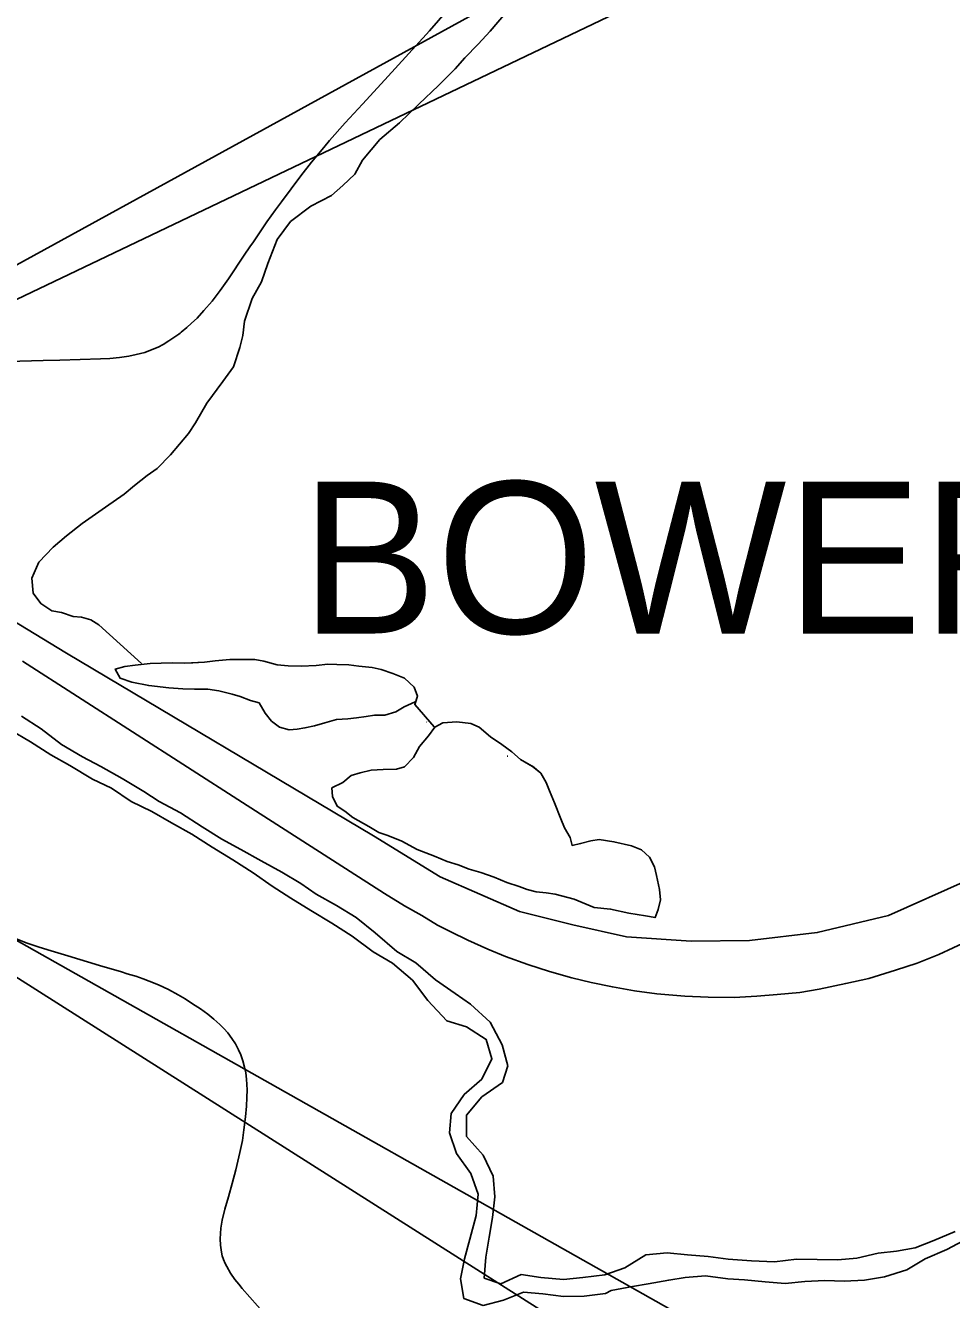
# Model space of a CAD drawing. Extents: x 0 to 34, y 0 to 22.
# Drawn here: x 5.387 to 5.964, y 17.039 to 17.833 of the extents above; entities that cross this region are included whole.
import ezdxf

# ---------------------------------------------------------------- set-up
doc = ezdxf.new("R2010")
doc.units = 0
for name, color, linetype in [('GM_X_Corporation', 7, 'Continuous'), ('GM_X_County_Road', 7, 'Continuous'), ('GM_X_Interchange_Ramps', 7, 'Continuous'), ('GM_X_Major_River_Text', 7, 'Continuous'), ('GM_X_Township_Road_Text', 7, 'Continuous'), ('GM_X_US_Location', 7, 'Continuous'), ('SH_Data', 7, 'Continuous')]:
    doc.layers.add(name, color=color, linetype=linetype)

msp = doc.modelspace()

# ---------------------------------------------------------------- linework, layer by layer
at = {"layer": 'GM_X_Corporation'}
for points in [[(5.35091, 17.27946), (5.35345, 17.27764), (5.35778, 17.27501), (5.36286, 17.27222), (5.37161, 17.26771), (5.37756, 17.26498), (5.38109, 17.26354), (5.38789, 17.2608), (5.39464, 17.25847), (5.4007, 17.2566), (5.4132, 17.25281), (5.43289, 17.24685), (5.44663, 17.24288), (5.45026, 17.2417), (5.45099, 17.24149)], [(5.45099, 17.24149), (5.45171, 17.24129), (5.45563, 17.24007), (5.46009, 17.23852), (5.46383, 17.23714), (5.46982, 17.23471), (5.47594, 17.23187), (5.4819, 17.22861), (5.48644, 17.22595), (5.49098, 17.22296), (5.49586, 17.21975), (5.5004, 17.21643), (5.50417, 17.21332), (5.50793, 17.21011), (5.51048, 17.20756), (5.51292, 17.20479), (5.51547, 17.20135), (5.51768, 17.19792), (5.51968, 17.19426), (5.52101, 17.19105), (5.52223, 17.18739), (5.52334, 17.18352), (5.52408, 17.17995), (5.52467, 17.17587), (5.52482, 17.17265), (5.52489, 17.16922), (5.52478, 17.16445), (5.52449, 17.15914), (5.52389, 17.15238), (5.523, 17.1444), (5.52206, 17.13772), (5.52049, 17.13018), (5.51792, 17.11935), (5.51571, 17.11085), (5.51334, 17.1026), (5.51114, 17.09498), (5.50937, 17.088), (5.5086, 17.08313), (5.50827, 17.07969), (5.50816, 17.07648), (5.50838, 17.07249), (5.50904, 17.06806), (5.50949, 17.06584), (5.51015, 17.06362), (5.51126, 17.06096), (5.51226, 17.05908), (5.51458, 17.05509), (5.51724, 17.0511), (5.51977, 17.04814), (5.52194, 17.04544), (5.54095, 17.02395)]]:
    msp.add_lwpolyline(points, dxfattribs=at)
at = {"layer": 'GM_X_County_Road'}
for points in [[(5.97302, 17.2995), (5.92461, 17.27799), (5.88026, 17.26733), (5.83806, 17.26247), (5.80164, 17.26204), (5.76142, 17.26468), (5.72797, 17.27221), (5.69479, 17.28047), (5.64519, 17.30215), (5.60362, 17.32768), (5.41242, 17.44158), (5.25515, 17.53707)], [(5.3849, 17.43648), (5.522, 17.34851), (5.61065, 17.29166), (5.62311, 17.28411), (5.63385, 17.27788), (5.64365, 17.27205), (5.652, 17.26781), (5.6626, 17.26251), (5.67493, 17.25694), (5.68592, 17.25244), (5.69984, 17.2474), (5.71336, 17.24303), (5.7274, 17.23919), (5.73933, 17.23627), (5.75258, 17.23349), (5.76649, 17.23097), (5.78028, 17.22925), (5.79777, 17.22779), (5.81221, 17.22713), (5.82851, 17.22686), (5.84269, 17.22779), (5.85528, 17.22872), (5.86946, 17.23004), (5.88139, 17.23203), (5.89808, 17.23561), (5.9124, 17.23866), (5.92909, 17.24382), (5.94261, 17.24833), (5.95599, 17.25363), (5.97402, 17.26198)]]:
    msp.add_lwpolyline(points, dxfattribs=at)
at = {"layer": 'GM_X_Interchange_Ramps'}
for points in [[(5.57283, 17.75682), (5.57637, 17.76106), (5.58602, 17.772), (5.59691, 17.78368), (5.61072, 17.79896), (5.63855, 17.8294), (5.6555, 17.84897)], [(5.52675, 17.69476), (5.52892, 17.69789), (5.53726, 17.71033), (5.54267, 17.71783), (5.5463, 17.72287), (5.55847, 17.7391), (5.56518, 17.74759), (5.57283, 17.75682)], [(5.48318, 17.64106), (5.48392, 17.64168), (5.48745, 17.64447), (5.49034, 17.64712), (5.49373, 17.65036), (5.498, 17.65501), (5.50307, 17.66091), (5.50811, 17.66759), (5.51328, 17.67485), (5.52318, 17.6896), (5.52675, 17.69476)], [(5.319, 17.62182), (5.33112, 17.62212), (5.33492, 17.62223), (5.36115, 17.62297), (5.39777, 17.62394), (5.40825, 17.62424), (5.43349, 17.62493), (5.4394, 17.62515), (5.44552, 17.62586), (5.45129, 17.62672), (5.45571, 17.6276), (5.46111, 17.62901), (5.46483, 17.63029), (5.46943, 17.6323), (5.47265, 17.63401), (5.47627, 17.63623), (5.48244, 17.64044), (5.48318, 17.64106)]]:
    msp.add_lwpolyline(points, dxfattribs=at)
at = {"layer": 'GM_X_Township_Road_Text'}
for points in [[(5.45912, 17.4351), (5.43248, 17.45925), (5.42752, 17.46223), (5.42181, 17.46404), (5.41651, 17.46435), (5.40928, 17.4669), (5.40321, 17.46795), (5.39633, 17.47242), (5.39169, 17.47883), (5.3908, 17.48833), (5.3952, 17.4983), (5.40416, 17.50757), (5.41238, 17.51455), (5.42212, 17.52232), (5.43674, 17.53244), (5.44836, 17.54061), (5.45472, 17.54604), (5.46258, 17.55225), (5.46896, 17.55653), (5.47717, 17.56504), (5.48833, 17.57853), (5.49278, 17.58508), (5.4998, 17.59737), (5.50983, 17.61085), (5.51651, 17.62009), (5.52051, 17.63195), (5.52229, 17.6396), (5.52331, 17.64838), (5.52802, 17.66254), (5.53394, 17.67291), (5.53794, 17.6844), (5.54378, 17.69934), (5.55195, 17.71051), (5.56469, 17.72022), (5.57746, 17.72688), (5.58457, 17.73309), (5.59205, 17.74006), (5.59684, 17.74889), (5.60764, 17.76162), (5.61999, 17.77209), (5.63194, 17.7837), (5.64427, 17.79531), (5.65472, 17.80575), (5.66068, 17.8127), (5.66889, 17.8212), (5.67634, 17.82931), (5.68603, 17.8405)], [(5.64108, 17.39594), (5.64153, 17.39566), (5.62947, 17.4096), (5.63113, 17.41463), (5.62915, 17.42031), (5.62302, 17.42593), (5.61578, 17.42887), (5.60855, 17.43143), (5.60286, 17.43248), (5.59451, 17.4335), (5.58845, 17.43417), (5.58087, 17.43444), (5.57519, 17.43473), (5.56801, 17.43387), (5.55855, 17.43334), (5.55059, 17.4336), (5.54377, 17.43426), (5.53541, 17.43642), (5.52972, 17.43748), (5.51419, 17.43763), (5.50512, 17.43673), (5.49831, 17.43587), (5.48621, 17.43531), (5.47825, 17.43556), (5.46463, 17.43498), (5.45518, 17.43408), (5.44876, 17.43322), (5.44272, 17.43161), (5.44583, 17.42594), (5.45306, 17.42338), (5.46369, 17.42126), (5.47621, 17.41992), (5.48492, 17.41929), (5.49212, 17.41902), (5.50045, 17.41914), (5.50728, 17.4181), (5.51564, 17.41594), (5.52058, 17.41449), (5.52705, 17.41192), (5.53237, 17.41048), (5.53625, 17.40406), (5.54011, 17.39917), (5.54508, 17.39544), (5.55116, 17.39363), (5.55608, 17.39408), (5.56099, 17.39491), (5.56703, 17.39615), (5.57344, 17.39815), (5.5806, 17.40016), (5.58779, 17.40065), (5.59308, 17.40111), (5.59913, 17.40196), (5.60442, 17.4028), (5.61085, 17.4029), (5.61764, 17.4049), (5.62289, 17.40803), (5.62966, 17.41118), (5.63036, 17.41152)], [(5.49117, 17.43553), (5.48621, 17.43531), (5.47825, 17.43556), (5.46463, 17.43498), (5.45518, 17.43408), (5.44876, 17.43322), (5.44272, 17.43161), (5.44583, 17.42594), (5.45306, 17.42338), (5.46369, 17.42126), (5.47621, 17.41992), (5.48492, 17.41929), (5.49212, 17.41902), (5.50045, 17.41914), (5.50728, 17.4181), (5.51564, 17.41594), (5.52058, 17.41449), (5.52705, 17.41192), (5.53237, 17.41048), (5.53625, 17.40406), (5.54011, 17.39917), (5.54508, 17.39544), (5.55116, 17.39363), (5.55608, 17.39408), (5.56099, 17.39491), (5.56703, 17.39615), (5.57344, 17.39815), (5.5806, 17.40016), (5.58779, 17.40065), (5.59308, 17.40111), (5.59913, 17.40196), (5.60442, 17.4028), (5.61085, 17.4029), (5.61764, 17.4049), (5.62289, 17.40803), (5.62966, 17.41118), (5.63005, 17.41137)], [(5.63005, 17.41137), (5.63113, 17.41463), (5.62915, 17.42031), (5.62302, 17.42593), (5.61578, 17.42887), (5.60855, 17.43143), (5.60286, 17.43248), (5.59451, 17.4335), (5.58845, 17.43417), (5.58087, 17.43444), (5.57519, 17.43473), (5.56801, 17.43387), (5.55855, 17.43334), (5.55059, 17.4336), (5.54377, 17.43426), (5.53541, 17.43642), (5.52972, 17.43748), (5.51419, 17.43763), (5.50512, 17.43673), (5.49831, 17.43587), (5.49117, 17.43553)], [(5.70287, 17.37096), (5.6953, 17.37522), (5.68993, 17.38009), (5.6838, 17.38457), (5.67654, 17.38941), (5.66964, 17.3954), (5.66431, 17.39761), (5.65559, 17.39862), (5.64689, 17.3981), (5.642, 17.39537), (5.63792, 17.38997), (5.63233, 17.38342), (5.62864, 17.37651), (5.62305, 17.37071), (5.61815, 17.36911), (5.60982, 17.36899), (5.60226, 17.36849), (5.59546, 17.36687), (5.58981, 17.36526), (5.58457, 17.36099), (5.57781, 17.35746), (5.57826, 17.35214), (5.581, 17.34609), (5.58596, 17.34312), (5.59094, 17.339), (5.60087, 17.33344), (5.60697, 17.32972), (5.61268, 17.3279), (5.62144, 17.32423), (5.63098, 17.31904), (5.64164, 17.31501), (5.64963, 17.3117), (5.65648, 17.30952), (5.66333, 17.30695), (5.67056, 17.30478), (5.67893, 17.30186), (5.68692, 17.29855), (5.69453, 17.296), (5.69948, 17.29417), (5.70518, 17.29273), (5.71125, 17.29206), (5.71694, 17.29138), (5.72872, 17.28813), (5.74129, 17.28299), (5.75152, 17.282), (5.76292, 17.2795), (5.77317, 17.27775), (5.77924, 17.2767), (5.78106, 17.28168), (5.78249, 17.28779), (5.78202, 17.29426), (5.78, 17.30299), (5.77878, 17.3083), (5.77567, 17.31435), (5.77068, 17.31884), (5.76459, 17.32142), (5.75357, 17.32392), (5.74447, 17.32531), (5.73918, 17.32446), (5.73277, 17.32285), (5.72748, 17.32162), (5.72628, 17.32656), (5.72278, 17.3326), (5.72043, 17.33828), (5.7165, 17.34812), (5.71337, 17.35569), (5.7114, 17.36099), (5.70791, 17.36665)], [(5.70284, 17.37098), (5.70791, 17.36665), (5.7114, 17.36099), (5.71337, 17.35569), (5.7165, 17.34812), (5.72043, 17.33828), (5.72278, 17.3326), (5.72628, 17.32656), (5.72748, 17.32162), (5.73277, 17.32285), (5.73918, 17.32446), (5.74447, 17.32531), (5.75357, 17.32392), (5.76459, 17.32142), (5.77068, 17.31884), (5.77567, 17.31435), (5.77878, 17.3083), (5.78, 17.30299), (5.78202, 17.29426), (5.78249, 17.28779), (5.78106, 17.28168), (5.77924, 17.2767), (5.77317, 17.27775), (5.76292, 17.2795), (5.75152, 17.282), (5.74129, 17.28299), (5.72872, 17.28813), (5.71694, 17.29138), (5.71125, 17.29206), (5.70518, 17.29273), (5.69948, 17.29417), (5.69453, 17.296), (5.68692, 17.29855), (5.67893, 17.30186), (5.67056, 17.30478), (5.66333, 17.30695), (5.65648, 17.30952), (5.64963, 17.3117), (5.64164, 17.31501), (5.63098, 17.31904), (5.62144, 17.32423), (5.61268, 17.3279), (5.60697, 17.32972), (5.60087, 17.33344), (5.59094, 17.339), (5.58596, 17.34312), (5.581, 17.34609), (5.57826, 17.35214), (5.57781, 17.35746), (5.58457, 17.36099), (5.58981, 17.36526), (5.59546, 17.36687), (5.60226, 17.36849), (5.60982, 17.36899), (5.61815, 17.36911), (5.62305, 17.37071), (5.62864, 17.37651), (5.63233, 17.38342), (5.63792, 17.38997), (5.642, 17.39537), (5.64689, 17.3981), (5.65559, 17.39862), (5.66431, 17.39761), (5.66964, 17.3954), (5.67654, 17.38941), (5.6838, 17.38457), (5.68993, 17.38009), (5.6953, 17.37522), (5.70255, 17.37114)], [(5.63666, 17.39871), (5.63702, 17.39848)], [(5.68709, 17.37733), (5.6875, 17.3772)], [(5.70791, 17.36665), (5.70287, 17.37096)]]:
    msp.add_lwpolyline(points, dxfattribs=at)
at = {"layer": 'GM_X_US_Location'}
for points in [[(5.66177, 17.14028), (5.66161, 17.15355), (5.67134, 17.16505), (5.68414, 17.17394), (5.68744, 17.18422), (5.68386, 17.19746), (5.67647, 17.21141), (5.66419, 17.22264), (5.65461, 17.22936), (5.64236, 17.23794), (5.63008, 17.24842), (5.61822, 17.25548), (5.60479, 17.26709), (5.5929, 17.27681), (5.58066, 17.28425), (5.56805, 17.29131), (5.55847, 17.29803), (5.54661, 17.30509), (5.53362, 17.31215), (5.521, 17.3192), (5.50915, 17.32551), (5.49691, 17.33333), (5.48351, 17.3419), (5.47014, 17.34895), (5.46057, 17.35528), (5.44718, 17.36347), (5.4338, 17.3709), (5.42234, 17.37684), (5.40933, 17.38465), (5.39668, 17.39436), (5.38444, 17.40218)], [(5.37732, 17.39375), (5.38994, 17.38631), (5.40257, 17.37811), (5.41442, 17.37143), (5.42858, 17.36287), (5.44042, 17.35732), (5.45267, 17.34912), (5.46566, 17.34282), (5.47789, 17.33576), (5.49051, 17.3287), (5.50314, 17.32051), (5.51614, 17.3127), (5.52877, 17.3045), (5.54064, 17.29629), (5.55213, 17.28884), (5.56475, 17.28103), (5.57776, 17.27321), (5.59039, 17.26502), (5.60342, 17.25531), (5.61565, 17.24824), (5.62793, 17.23777), (5.63758, 17.22498), (5.64951, 17.21222), (5.6617, 17.20857), (5.67395, 17.20075), (5.67751, 17.18865), (5.67121, 17.17606), (5.66031, 17.16644), (5.6521, 17.15458)], [(5.6521, 17.15458), (5.65111, 17.14242), (5.65544, 17.12957), (5.66433, 17.11716), (5.66904, 17.10431), (5.66768, 17.09102), (5.66368, 17.07617), (5.66042, 17.06399), (5.65791, 17.05144), (5.65995, 17.03932), (5.67216, 17.03492), (5.68465, 17.0381), (5.69712, 17.04318), (5.70928, 17.04219), (5.72222, 17.04045), (5.73512, 17.04061), (5.7484, 17.04228)], [(5.96627, 17.08095), (5.95304, 17.07548), (5.94133, 17.07078), (5.92958, 17.06874), (5.91821, 17.06747), (5.90495, 17.06428), (5.89319, 17.06338), (5.86737, 17.06382), (5.85372, 17.06214), (5.83928, 17.06273), (5.82484, 17.06369), (5.81229, 17.06544), (5.79936, 17.06642), (5.78682, 17.06779), (5.77354, 17.06649), (5.76035, 17.05836), (5.74787, 17.05404), (5.73422, 17.05236), (5.72209, 17.05107), (5.70802, 17.05242), (5.69585, 17.05417), (5.68301, 17.04833), (5.67271, 17.052), (5.67369, 17.06491), (5.67582, 17.07746), (5.67795, 17.08963), (5.67931, 17.10254), (5.6784, 17.11543), (5.67216, 17.12864), (5.66177, 17.14028)], [(5.7484, 17.04228), (5.75179, 17.04422), (5.76505, 17.04666), (5.7749, 17.04829), (5.78778, 17.05072), (5.79802, 17.05236), (5.81054, 17.05328), (5.82461, 17.05155), (5.83487, 17.05091), (5.84779, 17.04955), (5.86034, 17.04856), (5.87247, 17.04985), (5.885, 17.05038), (5.89715, 17.05014), (5.90968, 17.05067), (5.92218, 17.05272), (5.93618, 17.05706), (5.94749, 17.06403), (5.96109, 17.06988), (5.97429, 17.07687)]]:
    msp.add_lwpolyline(points, dxfattribs=at)
at = {"layer": 'SH_Data'}
for points in [[(9.29982, 19.83402), (5.07799, 17.51708), (9.29982, 19.53455)], [(9.29982, 15.0505), (5.05515, 17.44652), (9.29982, 14.75102)]]:
    msp.add_lwpolyline(points, close=True, dxfattribs=at)

# ---------------------------------------------------------------- texts
at = {"layer": 'GM_X_Major_River_Text'}
msp.add_text('BOWERSTON', height=0.094697, rotation=0.00001, dxfattribs=at).set_placement((5.55855, 17.45375))

doc.saveas('drawing.dxf')
